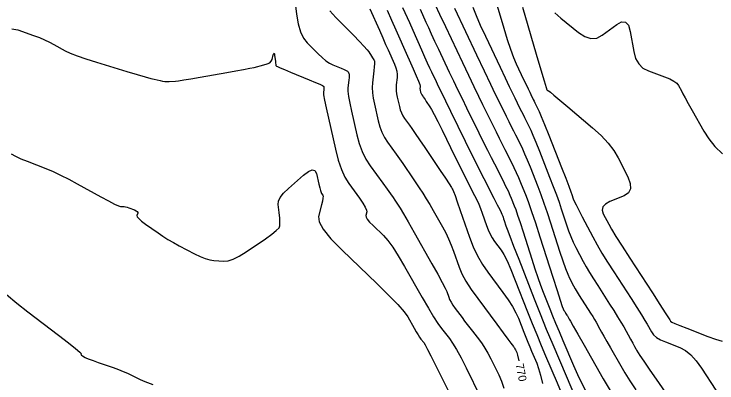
# Model space of a CAD drawing. Extents: x 2082232 to 2083549, y 592624 to 593832.
# Drawn here: x 2083057.2 to 2083118.3, y 592801.1 to 592833.2 of the extents above; entities that cross this region are included whole.
import ezdxf

# ---------------------------------------------------------------- set-up
doc = ezdxf.new("R2010")
doc.units = 0
doc.layers.add('DT_X_Contour_Major', color=7, linetype='Continuous')
doc.layers.add('DT_X_Contour_Minor', color=7, linetype='Continuous')

msp = doc.modelspace()

# ---------------------------------------------------------------- linework, layer by layer
at = {"layer": 'DT_X_Contour_Major'}
for points in [[(2083093.85, 592833.942), (2083094.233, 592833.131), (2083094.732, 592832.076), (2083096.22, 592828.938), (2083096.748, 592827.827), (2083097.217, 592826.847), (2083097.626, 592825.999), (2083097.975, 592825.281), (2083098.828, 592823.543), (2083099.135, 592822.92), (2083099.417, 592822.352), (2083099.673, 592821.841), (2083099.904, 592821.387), (2083100.486, 592820.25), (2083100.699, 592819.821), (2083100.902, 592819.386), (2083101.095, 592818.947), (2083101.277, 592818.502), (2083101.75, 592817.308), (2083101.957, 592816.751), (2083102.226, 592815.977), (2083102.557, 592814.986), (2083102.948, 592813.776), (2083104.074, 592810.261), (2083104.446, 592809.101), (2083104.72, 592808.258), (2083104.895, 592807.732), (2083104.971, 592807.523), (2083105.043, 592807.387), (2083105.072, 592807.334), (2083105.105, 592807.277), (2083105.142, 592807.216), (2083105.184, 592807.151), (2083105.301, 592806.971), (2083105.342, 592806.906), (2083105.379, 592806.847), (2083105.411, 592806.794), (2083105.438, 592806.747), (2083105.504, 592806.629), (2083105.603, 592806.453), (2083105.852, 592806.016), (2083106.251, 592805.316), (2083106.799, 592804.354), (2083108.462, 592801.441), (2083109.054, 592800.416)], [(2083084.686, 592833.437), (2083085.201, 592832.861), (2083086.746, 592831.308), (2083087.264, 592830.78), (2083087.66, 592830.363), (2083087.933, 592830.056), (2083088.084, 592829.86), (2083088.324, 592829.483), (2083088.404, 592829.356), (2083088.466, 592829.257), (2083088.51, 592829.185), (2083088.535, 592829.141), (2083088.577, 592829.061), (2083088.586, 592828.986), (2083088.579, 592828.821), (2083088.558, 592828.564), (2083088.521, 592828.218), (2083088.403, 592827.173), (2083088.38, 592826.763), (2083088.398, 592826.316), (2083088.458, 592825.832), (2083088.559, 592825.312), (2083088.883, 592823.876), (2083089.025, 592823.356), (2083089.208, 592822.872), (2083089.432, 592822.425), (2083089.697, 592822.014), (2083090.457, 592820.967), (2083090.744, 592820.566), (2083091.038, 592820.148), (2083091.338, 592819.713), (2083091.643, 592819.262), (2083092.464, 592818.037), (2083092.771, 592817.569), (2083093.076, 592817.083), (2083093.378, 592816.581), (2083093.679, 592816.061), (2083094.476, 592814.651), (2083094.761, 592814.123), (2083095.017, 592813.595), (2083095.243, 592813.068), (2083095.441, 592812.542), (2083095.93, 592811.138), (2083096.168, 592810.573), (2083096.516, 592809.93), (2083096.975, 592809.208), (2083097.543, 592808.409), (2083099.206, 592806.174), (2083099.757, 592805.434), (2083100.162, 592804.89), (2083100.422, 592804.543), (2083100.536, 592804.392), (2083100.646, 592804.252), (2083100.688, 592804.194), (2083100.732, 592804.126), (2083100.776, 592804.048), (2083100.822, 592803.959), (2083100.946, 592803.708), (2083101.014, 592803.482), (2083101.126, 592802.991), (2083101.128, 592802.982)], [(2083104.252, 592833.271), (2083104.769, 592832.803), (2083106.293, 592831.554), (2083106.852, 592831.188), (2083107.385, 592831.027), (2083107.893, 592831.071), (2083108.375, 592831.321), (2083109.628, 592832.259), (2083110.053, 592832.485), (2083110.39, 592832.459), (2083110.639, 592832.18), (2083110.799, 592831.649), (2083111.109, 592829.898), (2083111.275, 592829.299), (2083111.544, 592828.818), (2083111.913, 592828.453), (2083112.384, 592828.205), (2083113.775, 592827.7), (2083114.243, 592827.511), (2083114.604, 592827.324), (2083114.858, 592827.139), (2083115.006, 592826.955), (2083115.256, 592826.467), (2083115.385, 592826.223), (2083115.584, 592825.857), (2083115.853, 592825.369), (2083116.193, 592824.759), (2083117.191, 592822.968), (2083117.622, 592822.301), (2083118.167, 592821.645), (2083118.825, 592820.998)]]:
    msp.add_lwpolyline(points, dxfattribs=at)
at = {"layer": 'DT_X_Contour_Minor'}
for points in [[(2083081.505, 592835.551), (2083081.8, 592833.151), (2083081.941, 592832.318), (2083082.142, 592831.622), (2083082.405, 592831.062), (2083082.729, 592830.638), (2083083.672, 592829.689), (2083084.017, 592829.363), (2083084.342, 592829.098), (2083084.649, 592828.893), (2083084.937, 592828.747), (2083085.679, 592828.441), (2083085.925, 592828.334), (2083086.109, 592828.245), (2083086.228, 592828.173), (2083086.284, 592828.118), (2083086.35, 592827.995), (2083086.368, 592827.924), (2083086.373, 592827.803), (2083086.365, 592827.631), (2083086.343, 592827.41), (2083086.269, 592826.752), (2083086.267, 592826.439), (2083086.315, 592825.994), (2083086.415, 592825.416), (2083086.564, 592824.707), (2083087.032, 592822.639), (2083087.237, 592821.889), (2083087.5, 592821.193), (2083087.823, 592820.548), (2083088.204, 592819.956), (2083089.299, 592818.447), (2083089.672, 592817.931), (2083089.97, 592817.515), (2083090.194, 592817.199), (2083090.343, 592816.982), (2083090.641, 592816.538), (2083090.811, 592816.265), (2083091.097, 592815.778), (2083091.5, 592815.077), (2083092.02, 592814.163), (2083093.561, 592811.439), (2083094.075, 592810.522), (2083094.461, 592809.813), (2083094.719, 592809.313), (2083094.848, 592809.022), (2083095.022, 592808.522), (2083095.106, 592808.321), (2083095.23, 592808.092), (2083095.393, 592807.836), (2083095.596, 592807.552), (2083096.187, 592806.757), (2083096.41, 592806.459), (2083096.635, 592806.163), (2083096.862, 592805.869), (2083097.091, 592805.576), (2083097.704, 592804.797), (2083097.937, 592804.476), (2083098.178, 592804.098), (2083098.426, 592803.662), (2083098.68, 592803.168), (2083099.369, 592801.776), (2083099.613, 592801.228), (2083099.826, 592800.629)], [(2083098.981, 592834.775), (2083099.804, 592831.941), (2083100.104, 592830.948), (2083100.386, 592830.096), (2083100.651, 592829.384), (2083100.897, 592828.812), (2083101.531, 592827.476), (2083101.749, 592827.017), (2083101.927, 592826.644), (2083102.065, 592826.356), (2083102.163, 592826.153), (2083102.373, 592825.725), (2083102.449, 592825.572), (2083102.518, 592825.432), (2083102.581, 592825.306), (2083102.638, 592825.194), (2083102.781, 592824.915), (2083102.88, 592824.692), (2083103.069, 592824.233), (2083103.349, 592823.539), (2083103.718, 592822.609), (2083104.824, 592819.815), (2083105.193, 592818.881), (2083105.468, 592818.176), (2083105.65, 592817.7), (2083105.74, 592817.451), (2083105.854, 592817.094), (2083105.935, 592816.895), (2083106.091, 592816.566), (2083106.323, 592816.107), (2083106.63, 592815.518), (2083107.549, 592813.775), (2083107.922, 592813.095), (2083108.349, 592812.361), (2083108.83, 592811.573), (2083109.367, 592810.732), (2083110.871, 592808.417), (2083111.382, 592807.626), (2083111.786, 592806.989), (2083112.085, 592806.506), (2083112.278, 592806.177), (2083112.651, 592805.506), (2083112.832, 592805.262), (2083113.096, 592805.036), (2083113.442, 592804.827), (2083113.872, 592804.634), (2083115.127, 592804.143), (2083115.597, 592803.892), (2083116.065, 592803.509), (2083116.531, 592802.994), (2083116.995, 592802.346), (2083118.231, 592800.44)], [(2083088.165, 592833.616), (2083088.998, 592831.739), (2083089.29, 592831.082), (2083089.54, 592830.518), (2083089.749, 592830.048), (2083090.306, 592828.792), (2083090.43, 592828.474), (2083090.511, 592828.177), (2083090.549, 592827.902), (2083090.544, 592827.649), (2083090.471, 592827.004), (2083090.456, 592826.754), (2083090.464, 592826.49), (2083090.497, 592826.211), (2083090.553, 592825.917), (2083090.734, 592825.114), (2083090.814, 592824.823), (2083090.916, 592824.552), (2083091.042, 592824.302), (2083091.19, 592824.072), (2083091.615, 592823.486), (2083091.817, 592823.2), (2083092.106, 592822.78), (2083092.481, 592822.228), (2083092.943, 592821.542), (2083094.288, 592819.535), (2083094.732, 592818.873), (2083095.055, 592818.389), (2083095.257, 592818.084), (2083095.337, 592817.959), (2083095.391, 592817.864), (2083095.447, 592817.724), (2083095.572, 592817.377), (2083095.768, 592816.823), (2083096.034, 592816.062), (2083096.838, 592813.754), (2083097.163, 592812.914), (2083097.536, 592812.124), (2083097.957, 592811.385), (2083098.427, 592810.697), (2083099.742, 592808.929), (2083100.196, 592808.292), (2083100.57, 592807.709), (2083100.865, 592807.179), (2083101.081, 592806.702), (2083101.55, 592805.501), (2083101.725, 592805.059), (2083101.897, 592804.632), (2083102.067, 592804.222), (2083102.234, 592803.828), (2083102.676, 592802.797), (2083102.843, 592802.343), (2083103.013, 592801.751), (2083103.186, 592801.023)], [(2083089.67, 592833.499), (2083090.06, 592832.62), (2083090.428, 592831.791), (2083090.774, 592831.012), (2083091.098, 592830.282), (2083091.931, 592828.403), (2083092.204, 592827.78), (2083092.397, 592827.32), (2083092.511, 592827.024), (2083092.545, 592826.891), (2083092.53, 592826.754), (2083092.526, 592826.701), (2083092.528, 592826.644), (2083092.535, 592826.585), (2083092.547, 592826.523), (2083092.586, 592826.352), (2083092.603, 592826.29), (2083092.624, 592826.232), (2083092.651, 592826.179), (2083092.682, 592826.13), (2083092.773, 592826.006), (2083092.817, 592825.943), (2083092.882, 592825.848), (2083092.968, 592825.722), (2083093.075, 592825.563), (2083093.387, 592825.098), (2083093.541, 592824.839), (2083093.771, 592824.411), (2083094.076, 592823.813), (2083094.456, 592823.047), (2083095.569, 592820.777), (2083095.958, 592819.987), (2083096.289, 592819.318), (2083096.563, 592818.77), (2083096.779, 592818.344), (2083097.278, 592817.369), (2083097.459, 592816.999), (2083097.629, 592816.619), (2083097.786, 592816.231), (2083097.932, 592815.834), (2083098.304, 592814.764), (2083098.453, 592814.377), (2083098.621, 592814.018), (2083098.807, 592813.688), (2083099.011, 592813.387), (2083099.58, 592812.622), (2083099.817, 592812.243), (2083100.101, 592811.679), (2083100.432, 592810.929), (2083100.81, 592809.994), (2083101.881, 592807.255), (2083102.28, 592806.246), (2083102.672, 592805.273), (2083103.059, 592804.337), (2083103.44, 592803.438), (2083104.449, 592801.087), (2083104.792, 592800.249)], [(2083091.021, 592833.729), (2083091.606, 592832.412), (2083091.893, 592831.764), (2083092.656, 592830.045), (2083092.924, 592829.442), (2083093.159, 592828.921), (2083093.36, 592828.483), (2083093.526, 592828.127), (2083093.924, 592827.288), (2083094.114, 592826.891), (2083094.388, 592826.327), (2083094.744, 592825.597), (2083095.183, 592824.7), (2083096.465, 592822.089), (2083096.926, 592821.152), (2083097.349, 592820.299), (2083097.735, 592819.532), (2083098.082, 592818.849), (2083098.956, 592817.14), (2083099.245, 592816.573), (2083099.457, 592816.155), (2083099.592, 592815.885), (2083099.649, 592815.763), (2083099.7, 592815.637), (2083099.723, 592815.574), (2083099.755, 592815.48), (2083099.796, 592815.356), (2083099.846, 592815.202), (2083099.991, 592814.749), (2083100.102, 592814.439), (2083100.325, 592813.848), (2083100.661, 592812.977), (2083101.11, 592811.826), (2083102.456, 592808.383), (2083102.972, 592807.081), (2083103.509, 592805.758), (2083104.067, 592804.413), (2083104.647, 592803.047), (2083106.221, 592799.377)], [(2083092.546, 592833.568), (2083093.046, 592832.439), (2083093.255, 592831.976), (2083093.505, 592831.432), (2083093.796, 592830.807), (2083094.129, 592830.102), (2083095.072, 592828.113), (2083095.431, 592827.359), (2083095.802, 592826.587), (2083096.185, 592825.798), (2083096.579, 592824.991), (2083097.646, 592822.816), (2083098.031, 592822.036), (2083098.383, 592821.326), (2083098.704, 592820.687), (2083098.993, 592820.118), (2083099.721, 592818.695), (2083099.972, 592818.197), (2083100.18, 592817.771), (2083100.343, 592817.416), (2083100.463, 592817.133), (2083100.725, 592816.472), (2083100.846, 592816.145), (2083101.013, 592815.659), (2083101.227, 592815.013), (2083101.487, 592814.208), (2083102.242, 592811.85), (2083102.517, 592811.007), (2083102.775, 592810.248), (2083103.016, 592809.571), (2083103.24, 592808.977), (2083103.816, 592807.505), (2083104.048, 592806.919), (2083104.315, 592806.268), (2083104.615, 592805.55), (2083104.949, 592804.766), (2083105.883, 592802.587), (2083106.231, 592801.8), (2083106.573, 592801.074), (2083106.909, 592800.409)], [(2083095.519, 592833.663), (2083097.447, 592829.597), (2083098.109, 592828.202), (2083098.651, 592827.066), (2083099.071, 592826.189), (2083099.371, 592825.572), (2083100.01, 592824.271), (2083100.24, 592823.804), (2083100.451, 592823.379), (2083100.643, 592822.996), (2083100.816, 592822.656), (2083101.251, 592821.805), (2083101.426, 592821.444), (2083101.625, 592821.002), (2083101.846, 592820.477), (2083102.091, 592819.871), (2083102.775, 592818.144), (2083103.036, 592817.461), (2083103.307, 592816.71), (2083103.588, 592815.89), (2083103.879, 592815.001), (2083104.667, 592812.538), (2083104.942, 592811.699), (2083105.177, 592811.027), (2083105.371, 592810.524), (2083105.524, 592810.188), (2083105.878, 592809.517), (2083106.022, 592809.254), (2083106.186, 592808.972), (2083106.372, 592808.668), (2083106.578, 592808.344), (2083107.158, 592807.453), (2083107.363, 592807.133), (2083107.544, 592806.841), (2083107.702, 592806.578), (2083107.836, 592806.344), (2083108.161, 592805.758), (2083108.31, 592805.492), (2083108.513, 592805.133), (2083108.769, 592804.682), (2083109.079, 592804.138), (2083109.977, 592802.564), (2083110.347, 592801.938), (2083110.783, 592801.242), (2083111.287, 592800.475)], [(2083097.127, 592833.76), (2083097.407, 592833.034), (2083097.768, 592832.193), (2083098.208, 592831.238), (2083099.489, 592828.536), (2083099.929, 592827.61), (2083100.289, 592826.855), (2083100.568, 592826.273), (2083100.767, 592825.862), (2083101.192, 592824.998), (2083101.344, 592824.688), (2083101.484, 592824.405), (2083101.612, 592824.151), (2083101.727, 592823.925), (2083102.016, 592823.36), (2083102.153, 592823.068), (2083102.347, 592822.618), (2083102.597, 592822.008), (2083102.905, 592821.24), (2083103.799, 592818.979), (2083104.114, 592818.171), (2083104.388, 592817.443), (2083104.619, 592816.795), (2083104.809, 592816.226), (2083105.261, 592814.816), (2083105.439, 592814.297), (2083105.634, 592813.797), (2083105.847, 592813.315), (2083106.077, 592812.853), (2083106.714, 592811.646), (2083106.972, 592811.175), (2083107.267, 592810.666), (2083107.601, 592810.121), (2083107.973, 592809.538), (2083109.014, 592807.935), (2083109.383, 592807.359), (2083109.71, 592806.835), (2083109.993, 592806.363), (2083110.234, 592805.942), (2083110.819, 592804.888), (2083111.017, 592804.531), (2083111.173, 592804.251), (2083111.287, 592804.048), (2083111.358, 592803.921), (2083111.492, 592803.687), (2083111.639, 592803.46), (2083111.982, 592802.955), (2083112.52, 592802.171), (2083113.253, 592801.109), (2083115.467, 592797.906)], [(2083101.445, 592833.767), (2083102.638, 592829.663), (2083103.032, 592828.315), (2083103.318, 592827.347), (2083103.496, 592826.761), (2083103.568, 592826.556), (2083103.614, 592826.518), (2083103.632, 592826.504), (2083103.651, 592826.492), (2083103.67, 592826.481), (2083103.69, 592826.471), (2083103.743, 592826.448), (2083103.861, 592826.355), (2083104.174, 592826.095), (2083104.683, 592825.667), (2083105.387, 592825.072), (2083107.524, 592823.261), (2083108.264, 592822.589), (2083108.882, 592821.93), (2083109.377, 592821.285), (2083109.75, 592820.653), (2083110.581, 592818.986), (2083110.796, 592818.415), (2083110.815, 592817.952), (2083110.641, 592817.598), (2083110.271, 592817.352), (2083109.026, 592816.842), (2083108.64, 592816.632), (2083108.416, 592816.385), (2083108.353, 592816.101), (2083108.451, 592815.78), (2083108.929, 592814.874), (2083109.177, 592814.435), (2083109.566, 592813.798), (2083110.094, 592812.961), (2083110.761, 592811.925), (2083112.727, 592808.899), (2083113.375, 592807.901), (2083113.844, 592807.176), (2083114.135, 592806.725), (2083114.247, 592806.548), (2083114.307, 592806.439), (2083114.413, 592806.37), (2083114.684, 592806.244), (2083115.12, 592806.061), (2083115.723, 592805.822), (2083117.55, 592805.107), (2083118.202, 592804.873), (2083118.784, 592804.708)], [(2083057.035, 592831.872), (2083057.559, 592831.791), (2083058.94, 592831.294), (2083059.438, 592831.105), (2083059.899, 592830.912), (2083060.322, 592830.714), (2083060.708, 592830.512), (2083061.684, 592829.967), (2083062.128, 592829.751), (2083062.729, 592829.511), (2083063.487, 592829.248), (2083064.401, 592828.962), (2083067.046, 592828.168), (2083067.939, 592827.902), (2083068.633, 592827.699), (2083069.127, 592827.56), (2083069.423, 592827.483), (2083069.945, 592827.364), (2083070.142, 592827.326), (2083070.339, 592827.302), (2083070.537, 592827.293), (2083070.735, 592827.297), (2083071.265, 592827.329), (2083071.548, 592827.358), (2083071.999, 592827.422), (2083072.619, 592827.522), (2083073.406, 592827.656), (2083075.73, 592828.062), (2083076.532, 592828.205), (2083077.197, 592828.329), (2083077.723, 592828.434), (2083078.112, 592828.52), (2083078.963, 592828.724), (2083079.248, 592828.811), (2083079.461, 592828.918), (2083079.603, 592829.045), (2083079.675, 592829.191), (2083079.773, 592829.609), (2083079.808, 592829.723), (2083079.839, 592829.751), (2083079.867, 592829.692), (2083079.892, 592829.548), (2083079.953, 592829.048), (2083079.975, 592828.883), (2083079.993, 592828.762), (2083080.007, 592828.686), (2083080.019, 592828.654), (2083080.044, 592828.628), (2083080.129, 592828.589), (2083080.363, 592828.488), (2083080.747, 592828.327), (2083081.281, 592828.106), (2083082.904, 592827.435), (2083083.438, 592827.212), (2083083.822, 592827.048), (2083084.057, 592826.942), (2083084.141, 592826.893), (2083084.168, 592826.843), (2083084.176, 592826.814), (2083084.178, 592826.764), (2083084.174, 592826.693), (2083084.166, 592826.602), (2083084.135, 592826.331), (2083084.154, 592826.115), (2083084.233, 592825.672), (2083084.371, 592825.001), (2083084.57, 592824.102), (2083085.181, 592821.401), (2083085.425, 592820.455), (2083085.699, 592819.642), (2083086.002, 592818.962), (2083086.336, 592818.415), (2083087.265, 592817.134), (2083087.566, 592816.7), (2083087.773, 592816.357), (2083087.885, 592816.106), (2083087.903, 592815.946), (2083087.824, 592815.643), (2083087.84, 592815.503), (2083087.95, 592815.309), (2083088.152, 592815.061), (2083088.447, 592814.76), (2083089.358, 592813.885), (2083089.728, 592813.471), (2083090.157, 592812.886), (2083090.644, 592812.13), (2083091.189, 592811.203), (2083092.721, 592808.501), (2083093.256, 592807.573), (2083093.712, 592806.816), (2083094.089, 592806.231), (2083094.388, 592805.816), (2083095.079, 592804.937), (2083095.365, 592804.53), (2083095.703, 592803.968), (2083096.095, 592803.251), (2083096.538, 592802.378), (2083097.792, 592799.844)], [(2083056.979, 592820.989), (2083057.354, 592820.788), (2083057.822, 592820.573), (2083058.383, 592820.346), (2083059.999, 592819.72), (2083060.626, 592819.462), (2083061.291, 592819.156), (2083061.997, 592818.803), (2083062.741, 592818.402), (2083064.781, 592817.27), (2083065.46, 592816.899), (2083065.97, 592816.634), (2083066.31, 592816.476), (2083066.48, 592816.425), (2083066.706, 592816.429), (2083066.802, 592816.422), (2083066.922, 592816.397), (2083067.064, 592816.355), (2083067.229, 592816.296), (2083067.701, 592816.114), (2083067.852, 592816.045), (2083067.951, 592815.974), (2083067.999, 592815.901), (2083067.995, 592815.826), (2083067.915, 592815.623), (2083067.94, 592815.521), (2083068.074, 592815.364), (2083068.317, 592815.154), (2083068.67, 592814.89), (2083069.756, 592814.115), (2083070.175, 592813.828), (2083070.619, 592813.548), (2083071.088, 592813.274), (2083071.582, 592813.007), (2083072.93, 592812.305), (2083073.414, 592812.072), (2083073.854, 592811.898), (2083074.25, 592811.785), (2083074.601, 592811.732), (2083075.48, 592811.669), (2083075.848, 592811.702), (2083076.291, 592811.848), (2083076.809, 592812.106), (2083077.403, 592812.476), (2083079.087, 592813.614), (2083079.64, 592814.005), (2083080.035, 592814.322), (2083080.272, 592814.567), (2083080.351, 592814.738), (2083080.35, 592815.099), (2083080.346, 592815.25), (2083080.333, 592815.432), (2083080.312, 592815.646), (2083080.282, 592815.892), (2083080.191, 592816.589), (2083080.221, 592816.872), (2083080.383, 592817.198), (2083080.674, 592817.567), (2083081.095, 592817.979), (2083082.393, 592819.135), (2083082.829, 592819.47), (2083083.163, 592819.61), (2083083.395, 592819.553), (2083083.525, 592819.3), (2083083.736, 592818.365), (2083083.811, 592818.051), (2083083.875, 592817.812), (2083083.929, 592817.647), (2083083.973, 592817.556), (2083084.078, 592817.411), (2083084.1, 592817.317), (2083084.088, 592817.142), (2083084.041, 592816.886), (2083083.96, 592816.549), (2083083.697, 592815.543), (2083083.753, 592815.077), (2083084.116, 592814.433), (2083084.787, 592813.612), (2083085.766, 592812.612), (2083088.787, 592809.71), (2083089.804, 592808.712), (2083090.588, 592807.897), (2083091.141, 592807.263), (2083091.462, 592806.811), (2083092.007, 592805.849), (2083092.198, 592805.518), (2083092.361, 592805.249), (2083092.495, 592805.04), (2083092.601, 592804.892), (2083092.848, 592804.579), (2083092.98, 592804.373), (2083093.192, 592803.987), (2083093.484, 592803.424), (2083093.855, 592802.681), (2083094.953, 592800.464)], [(2083056.577, 592808.772), (2083057.483, 592808.017), (2083058.449, 592807.257), (2083061.106, 592805.22), (2083061.977, 592804.548), (2083062.596, 592804.061), (2083062.965, 592803.757), (2083063.082, 592803.638), (2083063.059, 592803.565), (2083063.062, 592803.535), (2083063.086, 592803.501), (2083063.133, 592803.462), (2083063.201, 592803.419), (2083063.413, 592803.298), (2083063.544, 592803.236), (2083063.778, 592803.143), (2083064.114, 592803.019), (2083064.553, 592802.862), (2083065.861, 592802.402), (2083066.326, 592802.234), (2083066.738, 592802.074), (2083067.098, 592801.922), (2083067.406, 592801.778), (2083068.159, 592801.405), (2083068.473, 592801.259), (2083068.851, 592801.099), (2083069.292, 592800.925)]]:
    msp.add_lwpolyline(points, dxfattribs=at)

# ---------------------------------------------------------------- texts
at = {"layer": 'DT_X_Contour_Major'}
msp.add_text('770', height=0.7, rotation=281.15117, dxfattribs=at).set_placement((2083100.834, 592802.685))

doc.saveas('drawing.dxf')
